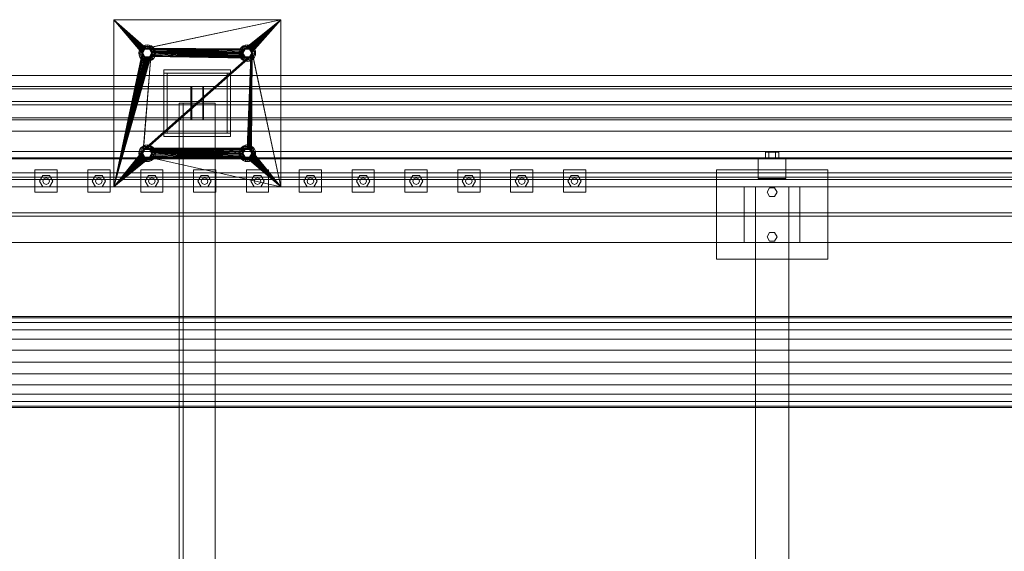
# Model space of a CAD drawing. Header units: millimetres. Extents: x -4738 to 65662, y -68080 to 6847.
# Tile 496 of 656: x 11556 to 13326, y -18055 to -17100. Entities that reach past the tile are written whole.
import ezdxf

# ---------------------------------------------------------------- set-up
doc = ezdxf.new("R2010")
doc.units = ezdxf.units.MM
doc.layers.add('superior_mezcladora', color=7, linetype='Continuous', lineweight=0)

msp = doc.modelspace()

# ---------------------------------------------------------------- linework, layer by layer
at = {"layer": 'superior_mezcladora'}
for p, q in [((11725.048, -17400), (11725.048, -17100)), ((11725.048, -17100), (11776.048, -17160)), ((11725.048, -17100), (11776.221, -17158.244)), ((11725.048, -17100), (11776.733, -17156.556)), ((11725.048, -17100), (11777.565, -17155)), ((11725.048, -17100), (11778.684, -17153.636)), ((11725.048, -17100), (11780.048, -17152.517)), ((11725.048, -17100), (11781.604, -17151.685)), ((11725.048, -17100), (11783.292, -17151.173)), ((11725.048, -17100), (12025.048, -17100)), ((12025.048, -17100), (11783.292, -17151.173)), ((12025.048, -17100), (11785.048, -17151)), ((12025.048, -17100), (11960.048, -17152.517)), ((12025.048, -17100), (11961.604, -17151.685)), ((12025.048, -17100), (11963.292, -17151.173)), ((12025.048, -17100), (11965.048, -17151)), ((12025.048, -17100), (11966.804, -17151.173)), ((12025.048, -17100), (11968.492, -17151.685)), ((12025.048, -17100), (11970.048, -17152.517)), ((12025.048, -17100), (11971.412, -17153.636)), ((12025.048, -17100), (11972.531, -17155)), ((12025.048, -17100), (11973.363, -17156.556)), ((12025.048, -17100), (11973.875, -17158.244)), ((12025.048, -17100), (12025.048, -17400)), ((11778.123, -17148.006), (11771.198, -17160)), ((11774.442, -17149.393), (11772.058, -17152.5)), ((11777.548, -17147.01), (11774.442, -17149.393)), ((11778.684, -17153.636), (11774.442, -17149.393)), ((11781.166, -17145.511), (11777.548, -17147.01)), ((11780.548, -17152.206), (11777.548, -17147.01)), ((11791.973, -17148.006), (11778.123, -17148.006)), ((11781.048, -17153.072), (11778.123, -17148.006)), ((11785.048, -17145), (11781.166, -17145.511)), ((11782.719, -17151.307), (11781.166, -17145.511)), ((11783.292, -17151.173), (11781.604, -17151.685)), ((11782.719, -17151.307), (11785.048, -17151)), ((11785.048, -17151), (11783.292, -17151.173)), ((11788.93, -17145.511), (11785.048, -17145)), ((11785.048, -17151), (11785.048, -17145)), ((11786.804, -17151.173), (11785.048, -17151)), ((11785.048, -17151), (11956.221, -17158.244)), ((11785.048, -17151), (11956.733, -17156.556)), ((11785.048, -17151), (11957.565, -17155)), ((11785.048, -17151), (11958.684, -17153.636)), ((11785.048, -17151), (11960.048, -17152.517)), ((11785.048, -17151), (11787.378, -17151.307)), ((11788.492, -17151.685), (11786.804, -17151.173)), ((11786.804, -17151.173), (11956.221, -17158.244)), ((11787.378, -17151.307), (11788.93, -17145.511)), ((11792.548, -17147.01), (11788.93, -17145.511)), ((11789.048, -17153.072), (11791.973, -17148.006)), ((11789.548, -17152.206), (11792.548, -17147.01)), ((11791.412, -17153.636), (11795.655, -17149.393)), ((11798.898, -17160), (11791.973, -17148.006)), ((11795.655, -17149.393), (11792.548, -17147.01)), ((11798.039, -17152.5), (11795.655, -17149.393)), ((11958.123, -17148.006), (11951.198, -17160)), ((11954.442, -17149.393), (11952.058, -17152.5)), ((11957.548, -17147.01), (11954.442, -17149.393)), ((11958.684, -17153.636), (11954.442, -17149.393)), ((11961.166, -17145.511), (11957.548, -17147.01)), ((11960.548, -17152.206), (11957.548, -17147.01)), ((11971.973, -17148.006), (11958.123, -17148.006)), ((11961.048, -17153.072), (11958.123, -17148.006)), ((11965.048, -17145), (11961.166, -17145.511)), ((11962.719, -17151.307), (11961.166, -17145.511)), ((11963.292, -17151.173), (11961.604, -17151.685)), ((11962.719, -17151.307), (11965.048, -17151)), ((11965.048, -17151), (11963.292, -17151.173)), ((11968.93, -17145.511), (11965.048, -17145)), ((11965.048, -17151), (11965.048, -17145)), ((11966.804, -17151.173), (11965.048, -17151)), ((11965.048, -17151), (11967.378, -17151.307)), ((11968.492, -17151.685), (11966.804, -17151.173)), ((11967.378, -17151.307), (11968.93, -17145.511)), ((11972.548, -17147.01), (11968.93, -17145.511)), ((11969.048, -17153.072), (11971.973, -17148.006)), ((11969.548, -17152.206), (11972.548, -17147.01)), ((11971.412, -17153.636), (11975.655, -17149.393)), ((11978.898, -17160), (11971.973, -17148.006)), ((11975.655, -17149.393), (11972.548, -17147.01)), ((11978.039, -17152.5), (11975.655, -17149.393)), ((11725.048, -17400), (11776.048, -17160)), ((11776.221, -17161.756), (11725.048, -17400)), ((11776.733, -17163.444), (11725.048, -17400)), ((11777.565, -17165), (11725.048, -17400)), ((11778.684, -17166.364), (11725.048, -17400)), ((11791.412, -17166.364), (11725.048, -17400)), ((11780.048, -17167.483), (11725.048, -17400)), ((11790.048, -17167.483), (11725.048, -17400)), ((11781.604, -17168.315), (11725.048, -17400)), ((11788.492, -17168.315), (11725.048, -17400)), ((11783.292, -17168.827), (11725.048, -17400)), ((11786.804, -17168.827), (11725.048, -17400)), ((11785.048, -17169), (11725.048, -17400)), ((11770.559, -17156.118), (11770.048, -17160)), ((11776.048, -17160), (11770.048, -17160)), ((11770.048, -17160), (11770.559, -17163.882)), ((11772.058, -17152.5), (11770.559, -17156.118)), ((11776.355, -17157.671), (11770.559, -17156.118)), ((11776.355, -17162.329), (11770.559, -17163.882)), ((11770.559, -17163.882), (11772.058, -17167.5)), ((11777.048, -17160), (11771.198, -17160)), ((11771.198, -17160), (11778.123, -17171.994)), ((11777.254, -17155.5), (11772.058, -17152.5)), ((11777.254, -17164.5), (11772.058, -17167.5)), ((11772.058, -17167.5), (11774.442, -17170.607)), ((11778.684, -17166.364), (11774.442, -17170.607)), ((11776.048, -17160), (11776.355, -17157.671)), ((11776.221, -17158.244), (11776.048, -17160)), ((11776.048, -17160), (11776.221, -17161.756)), ((11776.355, -17162.329), (11776.048, -17160)), ((11776.733, -17156.556), (11776.221, -17158.244)), ((11776.221, -17161.756), (11776.733, -17163.444)), ((11776.355, -17157.671), (11777.254, -17155.5)), ((11777.254, -17164.5), (11776.355, -17162.329)), ((11777.565, -17155), (11776.733, -17156.556)), ((11776.733, -17163.444), (11777.565, -17165)), ((11777.048, -17160), (11781.048, -17153.072)), ((11777.048, -17160), (11777.321, -17157.929)), ((11777.321, -17162.071), (11777.048, -17160)), ((11781.048, -17166.928), (11777.048, -17160)), ((11777.254, -17155.5), (11778.684, -17153.636)), ((11778.684, -17166.364), (11777.254, -17164.5)), ((11777.321, -17157.929), (11778.12, -17156)), ((11778.12, -17164), (11777.321, -17162.071)), ((11780.548, -17167.794), (11777.548, -17172.99)), ((11778.684, -17153.636), (11777.565, -17155)), ((11777.565, -17165), (11778.684, -17166.364)), ((11791.412, -17166.364), (11777.565, -17335)), ((11778.12, -17156), (11779.391, -17154.343)), ((11779.391, -17165.657), (11778.12, -17164)), ((11781.048, -17166.928), (11778.123, -17171.994)), ((11778.684, -17153.636), (11780.548, -17152.206)), ((11780.048, -17152.517), (11778.684, -17153.636)), ((11778.684, -17166.364), (11780.048, -17167.483)), ((11791.412, -17166.364), (11778.684, -17333.636)), ((11971.412, -17166.364), (11778.684, -17333.636)), ((11780.548, -17167.794), (11778.684, -17166.364)), ((11970.048, -17167.483), (11778.684, -17333.636)), ((11968.492, -17168.315), (11778.684, -17333.636)), ((11966.804, -17168.827), (11778.684, -17333.636)), ((11965.048, -17169), (11778.684, -17333.636)), ((11779.391, -17154.343), (11781.048, -17153.072)), ((11781.048, -17166.928), (11779.391, -17165.657)), ((11781.604, -17151.685), (11780.048, -17152.517)), ((11971.412, -17166.364), (11780.048, -17332.517)), ((11780.048, -17167.483), (11781.604, -17168.315)), ((11780.548, -17152.206), (11782.719, -17151.307)), ((11782.719, -17168.693), (11780.548, -17167.794)), ((11781.048, -17153.072), (11782.978, -17152.273)), ((11781.048, -17153.072), (11789.048, -17153.072)), ((11782.978, -17167.727), (11781.048, -17166.928)), ((11789.048, -17166.928), (11781.048, -17166.928)), ((11782.719, -17168.693), (11781.166, -17174.489)), ((11971.412, -17166.364), (11781.604, -17331.685)), ((11781.604, -17168.315), (11783.292, -17168.827)), ((11785.048, -17169), (11782.719, -17168.693)), ((11782.978, -17152.273), (11785.048, -17152)), ((11785.048, -17168), (11782.978, -17167.727)), ((11971.412, -17166.364), (11783.292, -17331.173)), ((11783.292, -17168.827), (11785.048, -17169)), ((11785.048, -17152), (11787.119, -17152.273)), ((11971.412, -17166.364), (11785.048, -17331)), ((11787.119, -17167.727), (11785.048, -17168)), ((11787.378, -17168.693), (11785.048, -17169)), ((11785.048, -17169), (11786.804, -17168.827)), ((11785.048, -17169), (11785.048, -17175)), ((11786.804, -17168.827), (11788.492, -17168.315)), ((11787.119, -17152.273), (11789.048, -17153.072)), ((11789.048, -17166.928), (11787.119, -17167.727)), ((11787.378, -17151.307), (11789.548, -17152.206)), ((11789.548, -17167.794), (11787.378, -17168.693)), ((11787.378, -17168.693), (11788.93, -17174.489)), ((11790.048, -17152.517), (11788.492, -17151.685)), ((11788.492, -17151.685), (11956.221, -17158.244)), ((11788.492, -17168.315), (11790.048, -17167.483)), ((11789.048, -17153.072), (11790.705, -17154.343)), ((11789.048, -17153.072), (11793.048, -17160)), ((11793.048, -17160), (11789.048, -17166.928)), ((11790.705, -17165.657), (11789.048, -17166.928)), ((11789.048, -17166.928), (11791.973, -17171.994)), ((11789.548, -17152.206), (11791.412, -17153.636)), ((11791.412, -17166.364), (11789.548, -17167.794)), ((11789.548, -17167.794), (11792.548, -17172.99)), ((11791.412, -17153.636), (11790.048, -17152.517)), ((11790.048, -17152.517), (11956.221, -17158.244)), ((11790.048, -17167.483), (11791.412, -17166.364)), ((11790.705, -17154.343), (11791.976, -17156)), ((11791.976, -17164), (11790.705, -17165.657)), ((11792.531, -17155), (11791.412, -17153.636)), ((11791.412, -17153.636), (11956.221, -17158.244)), ((11791.412, -17153.636), (11792.842, -17155.5)), ((11792.842, -17164.5), (11791.412, -17166.364)), ((11791.412, -17166.364), (11792.531, -17165)), ((11965.048, -17169), (11791.412, -17166.364)), ((11791.412, -17166.364), (11795.655, -17170.607)), ((11791.973, -17171.994), (11798.898, -17160)), ((11791.976, -17156), (11792.776, -17157.929)), ((11792.776, -17162.071), (11791.976, -17164)), ((11793.363, -17156.556), (11792.531, -17155)), ((11792.531, -17155), (11956.221, -17158.244)), ((11792.531, -17165), (11793.363, -17163.444)), ((11965.048, -17169), (11792.531, -17165)), ((11792.776, -17157.929), (11793.048, -17160)), ((11793.048, -17160), (11792.776, -17162.071)), ((11792.842, -17155.5), (11798.039, -17152.5)), ((11792.842, -17155.5), (11793.741, -17157.671)), ((11793.741, -17162.329), (11792.842, -17164.5)), ((11792.842, -17164.5), (11798.039, -17167.5)), ((11798.898, -17160), (11793.048, -17160)), ((11793.875, -17158.244), (11793.363, -17156.556)), ((11793.363, -17156.556), (11956.221, -17158.244)), ((11793.363, -17163.444), (11793.875, -17161.756)), ((11965.048, -17169), (11793.363, -17163.444)), ((11793.741, -17157.671), (11799.537, -17156.118)), ((11793.741, -17157.671), (11794.048, -17160)), ((11794.048, -17160), (11793.741, -17162.329)), ((11793.741, -17162.329), (11799.537, -17163.882)), ((11794.048, -17160), (11793.875, -17158.244)), ((11793.875, -17158.244), (11956.221, -17158.244)), ((11793.875, -17161.756), (11794.048, -17160)), ((11965.048, -17169), (11793.875, -17161.756)), ((11794.048, -17160), (11956.221, -17158.244)), ((11956.048, -17160), (11794.048, -17160)), ((11956.221, -17161.756), (11794.048, -17160)), ((11956.733, -17163.444), (11794.048, -17160)), ((11957.565, -17165), (11794.048, -17160)), ((11958.684, -17166.364), (11794.048, -17160)), ((11960.048, -17167.483), (11794.048, -17160)), ((11961.604, -17168.315), (11794.048, -17160)), ((11963.292, -17168.827), (11794.048, -17160)), ((11965.048, -17169), (11794.048, -17160)), ((11800.048, -17160), (11794.048, -17160)), ((11795.655, -17170.607), (11798.039, -17167.5)), ((11799.537, -17156.118), (11798.039, -17152.5)), ((11798.039, -17167.5), (11799.537, -17163.882)), ((11800.048, -17160), (11799.537, -17156.118)), ((11799.537, -17163.882), (11800.048, -17160)), ((11950.559, -17156.118), (11950.048, -17160)), ((11956.048, -17160), (11950.048, -17160)), ((11950.048, -17160), (11950.559, -17163.882)), ((11952.058, -17152.5), (11950.559, -17156.118)), ((11956.355, -17157.671), (11950.559, -17156.118)), ((11956.355, -17162.329), (11950.559, -17163.882)), ((11950.559, -17163.882), (11952.058, -17167.5)), ((11957.048, -17160), (11951.198, -17160)), ((11951.198, -17160), (11958.123, -17171.994)), ((11957.254, -17155.5), (11952.058, -17152.5)), ((11957.254, -17164.5), (11952.058, -17167.5)), ((11952.058, -17167.5), (11954.442, -17170.607)), ((11958.684, -17166.364), (11954.442, -17170.607)), ((11956.048, -17160), (11956.355, -17157.671)), ((11956.221, -17158.244), (11956.048, -17160)), ((11956.048, -17160), (11956.221, -17161.756)), ((11956.355, -17162.329), (11956.048, -17160)), ((11956.733, -17156.556), (11956.221, -17158.244)), ((11956.221, -17161.756), (11956.733, -17163.444)), ((11956.355, -17157.671), (11957.254, -17155.5)), ((11957.254, -17164.5), (11956.355, -17162.329)), ((11957.565, -17155), (11956.733, -17156.556)), ((11956.733, -17163.444), (11957.565, -17165)), ((11957.048, -17160), (11961.048, -17153.072)), ((11957.048, -17160), (11957.321, -17157.929)), ((11957.321, -17162.071), (11957.048, -17160)), ((11961.048, -17166.928), (11957.048, -17160)), ((11957.254, -17155.5), (11958.684, -17153.636)), ((11958.684, -17166.364), (11957.254, -17164.5)), ((11957.321, -17157.929), (11958.12, -17156)), ((11958.12, -17164), (11957.321, -17162.071)), ((11960.548, -17167.794), (11957.548, -17172.99)), ((11958.684, -17153.636), (11957.565, -17155)), ((11957.565, -17165), (11958.684, -17166.364)), ((11958.12, -17156), (11959.391, -17154.343)), ((11959.391, -17165.657), (11958.12, -17164)), ((11961.048, -17166.928), (11958.123, -17171.994)), ((11958.684, -17153.636), (11960.548, -17152.206)), ((11960.048, -17152.517), (11958.684, -17153.636)), ((11958.684, -17166.364), (11960.048, -17167.483)), ((11960.548, -17167.794), (11958.684, -17166.364)), ((11959.391, -17154.343), (11961.048, -17153.072)), ((11961.048, -17166.928), (11959.391, -17165.657)), ((11961.604, -17151.685), (11960.048, -17152.517)), ((11960.048, -17167.483), (11961.604, -17168.315)), ((11960.548, -17152.206), (11962.719, -17151.307)), ((11962.719, -17168.693), (11960.548, -17167.794)), ((11961.048, -17153.072), (11962.978, -17152.273)), ((11961.048, -17153.072), (11969.048, -17153.072)), ((11962.978, -17167.727), (11961.048, -17166.928)), ((11969.048, -17166.928), (11961.048, -17166.928)), ((11962.719, -17168.693), (11961.166, -17174.489)), ((11961.604, -17168.315), (11963.292, -17168.827)), ((11965.048, -17169), (11962.719, -17168.693)), ((11962.978, -17152.273), (11965.048, -17152)), ((11965.048, -17168), (11962.978, -17167.727)), ((11963.292, -17168.827), (11965.048, -17169)), ((11965.048, -17152), (11967.119, -17152.273)), ((11974.048, -17160), (11965.048, -17331)), ((11973.875, -17161.756), (11965.048, -17331)), ((11973.363, -17163.444), (11965.048, -17331)), ((11972.531, -17165), (11965.048, -17331)), ((11971.412, -17166.364), (11965.048, -17331)), ((11967.119, -17167.727), (11965.048, -17168)), ((11967.378, -17168.693), (11965.048, -17169)), ((11965.048, -17169), (11966.804, -17168.827)), ((11965.048, -17169), (11965.048, -17175)), ((11974.048, -17160), (11966.804, -17331.173)), ((11966.804, -17168.827), (11968.492, -17168.315)), ((11967.119, -17152.273), (11969.048, -17153.072)), ((11969.048, -17166.928), (11967.119, -17167.727)), ((11967.378, -17151.307), (11969.548, -17152.206)), ((11969.548, -17167.794), (11967.378, -17168.693)), ((11967.378, -17168.693), (11968.93, -17174.489)), ((11970.048, -17152.517), (11968.492, -17151.685)), ((11968.492, -17331.685), (11974.048, -17160)), ((11968.492, -17168.315), (11970.048, -17167.483)), ((11969.048, -17153.072), (11970.705, -17154.343)), ((11969.048, -17153.072), (11973.048, -17160)), ((11973.048, -17160), (11969.048, -17166.928)), ((11970.705, -17165.657), (11969.048, -17166.928)), ((11969.048, -17166.928), (11971.973, -17171.994)), ((11969.548, -17152.206), (11971.412, -17153.636)), ((11971.412, -17166.364), (11969.548, -17167.794)), ((11969.548, -17167.794), (11972.548, -17172.99)), ((11971.412, -17153.636), (11970.048, -17152.517)), ((11970.048, -17332.517), (11974.048, -17160)), ((11970.048, -17167.483), (11971.412, -17166.364)), ((11970.705, -17154.343), (11971.976, -17156)), ((11971.976, -17164), (11970.705, -17165.657)), ((11972.531, -17155), (11971.412, -17153.636)), ((11971.412, -17153.636), (11972.842, -17155.5)), ((11971.412, -17333.636), (11974.048, -17160)), ((11972.842, -17164.5), (11971.412, -17166.364)), ((11971.412, -17166.364), (11972.531, -17165)), ((11971.412, -17166.364), (11975.655, -17170.607)), ((11971.973, -17171.994), (11978.898, -17160)), ((11971.976, -17156), (11972.776, -17157.929)), ((11972.776, -17162.071), (11971.976, -17164)), ((11973.363, -17156.556), (11972.531, -17155)), ((11972.531, -17335), (11974.048, -17160)), ((11972.531, -17165), (11973.363, -17163.444)), ((11972.776, -17157.929), (11973.048, -17160)), ((11973.048, -17160), (11972.776, -17162.071)), ((11972.842, -17155.5), (11978.039, -17152.5)), ((11972.842, -17155.5), (11973.741, -17157.671)), ((11973.741, -17162.329), (11972.842, -17164.5)), ((11972.842, -17164.5), (11978.039, -17167.5)), ((11978.898, -17160), (11973.048, -17160)), ((11973.875, -17158.244), (11973.363, -17156.556)), ((11973.363, -17163.444), (11973.875, -17161.756)), ((11973.741, -17157.671), (11979.537, -17156.118)), ((11973.741, -17157.671), (11974.048, -17160)), ((11974.048, -17160), (11973.741, -17162.329)), ((11973.741, -17162.329), (11979.537, -17163.882)), ((12025.048, -17400), (11973.875, -17158.244)), ((11974.048, -17160), (11973.875, -17158.244)), ((11973.875, -17161.756), (11974.048, -17160)), ((12025.048, -17400), (11974.048, -17160)), ((11980.048, -17160), (11974.048, -17160)), ((11975.655, -17170.607), (11978.039, -17167.5)), ((11979.537, -17156.118), (11978.039, -17152.5)), ((11978.039, -17167.5), (11979.537, -17163.882)), ((11980.048, -17160), (11979.537, -17156.118)), ((11979.537, -17163.882), (11980.048, -17160)), ((11774.442, -17170.607), (11777.548, -17172.99)), ((11777.548, -17172.99), (11781.166, -17174.489)), ((11778.123, -17171.994), (11791.973, -17171.994)), ((11781.166, -17174.489), (11785.048, -17175)), ((11785.048, -17175), (11788.93, -17174.489)), ((11788.93, -17174.489), (11792.548, -17172.99)), ((11792.548, -17172.99), (11795.655, -17170.607)), ((11954.442, -17170.607), (11957.548, -17172.99)), ((11957.548, -17172.99), (11961.166, -17174.489)), ((11958.123, -17171.994), (11971.973, -17171.994)), ((11961.166, -17174.489), (11965.048, -17175)), ((11965.048, -17175), (11968.93, -17174.489)), ((11968.93, -17174.489), (11972.548, -17172.99)), ((11972.548, -17172.99), (11975.655, -17170.607)), ((9808.381, -17200), (16008.381, -17200)), ((11815.048, -17196), (11815.048, -17190)), ((11815.048, -17190), (11935.048, -17190)), ((11935.048, -17196), (11815.048, -17196)), ((11815.048, -17304), (11815.048, -17196)), ((11815.048, -17196), (11821.048, -17196)), ((11821.048, -17196), (11821.048, -17304)), ((11929.048, -17304), (11929.048, -17196)), ((11929.048, -17196), (11935.048, -17196)), ((11935.048, -17190), (11935.048, -17196)), ((11935.048, -17196), (11935.048, -17304)), ((11863.637, -17220), (9796.97, -17220)), ((9798.492, -17220), (11865.158, -17220)), ((11884.938, -17220), (9818.271, -17220)), ((9819.793, -17220), (11886.459, -17220)), ((11863.637, -17280), (11863.637, -17220)), ((11863.637, -17220), (11865.158, -17220)), ((13930.304, -17220), (11863.637, -17220)), ((11865.158, -17220), (11865.158, -17280)), ((11865.158, -17224), (11865.158, -17220)), ((11865.158, -17220), (11884.938, -17220)), ((11865.158, -17220), (13931.825, -17220)), ((11884.938, -17280), (11884.938, -17220)), ((11884.938, -17220), (11886.459, -17220)), ((11884.938, -17220), (11884.938, -17224)), ((13951.605, -17220), (11884.938, -17220)), ((11886.459, -17220), (11886.459, -17280)), ((11886.459, -17220), (13953.126, -17220)), ((9798.492, -17224), (11865.158, -17224)), ((11884.938, -17224), (9818.271, -17224)), ((11884.938, -17224), (11865.158, -17224)), ((11865.158, -17224), (13931.825, -17224)), ((13951.605, -17224), (11884.938, -17224)), ((9808.381, -17247.2), (16008.381, -17247.2)), ((16008.381, -17252.8), (9808.381, -17252.8)), ((11907.548, -17250), (11842.548, -17250)), ((11842.548, -17250), (11842.548, -18750)), ((11850.048, -17250), (11842.548, -17250)), ((11850.048, -18750), (11850.048, -17250)), ((11907.548, -18750), (11907.548, -17250)), ((9796.97, -17280), (11863.637, -17280)), ((11865.158, -17276), (9798.492, -17276)), ((11865.158, -17280), (9798.492, -17280)), ((9818.271, -17276), (11884.938, -17276)), ((9818.271, -17280), (11884.938, -17280)), ((11886.459, -17280), (9819.793, -17280)), ((11865.158, -17280), (11863.637, -17280)), ((11863.637, -17280), (13930.304, -17280)), ((11865.158, -17280), (11865.158, -17276)), ((11865.158, -17276), (11884.938, -17276)), ((13931.825, -17276), (11865.158, -17276)), ((11884.938, -17280), (11865.158, -17280)), ((13931.825, -17280), (11865.158, -17280)), ((11884.938, -17276), (11884.938, -17280)), ((11884.938, -17276), (13951.605, -17276)), ((11886.459, -17280), (11884.938, -17280)), ((11884.938, -17280), (13951.605, -17280)), ((13953.126, -17280), (11886.459, -17280)), ((16008.381, -17300), (9808.381, -17300)), ((11815.048, -17310), (11815.048, -17304)), ((11815.048, -17304), (11935.048, -17304)), ((11821.048, -17304), (11815.048, -17304)), ((11935.048, -17310), (11815.048, -17310)), ((11935.048, -17304), (11929.048, -17304)), ((11935.048, -17304), (11935.048, -17310)), ((11778.123, -17328.006), (11771.198, -17340)), ((11777.548, -17327.01), (11774.442, -17329.393)), ((11781.166, -17325.511), (11777.548, -17327.01)), ((11780.548, -17332.206), (11777.548, -17327.01)), ((11791.973, -17328.006), (11778.123, -17328.006)), ((11781.048, -17333.072), (11778.123, -17328.006)), ((11785.048, -17325), (11781.166, -17325.511)), ((11782.719, -17331.307), (11781.166, -17325.511)), ((11788.93, -17325.511), (11785.048, -17325)), ((11785.048, -17331), (11785.048, -17325)), ((11787.378, -17331.307), (11788.93, -17325.511)), ((11792.548, -17327.01), (11788.93, -17325.511)), ((11789.048, -17333.072), (11791.973, -17328.006)), ((11789.548, -17332.206), (11792.548, -17327.01)), ((11798.898, -17340), (11791.973, -17328.006)), ((11795.655, -17329.393), (11792.548, -17327.01)), ((11958.123, -17328.006), (11951.198, -17340)), ((11957.548, -17327.01), (11954.442, -17329.393)), ((11961.166, -17325.511), (11957.548, -17327.01)), ((11960.548, -17332.206), (11957.548, -17327.01)), ((11971.973, -17328.006), (11958.123, -17328.006)), ((11961.048, -17333.072), (11958.123, -17328.006)), ((11965.048, -17325), (11961.166, -17325.511)), ((11962.719, -17331.307), (11961.166, -17325.511)), ((11968.93, -17325.511), (11965.048, -17325)), ((11965.048, -17331), (11965.048, -17325)), ((11967.378, -17331.307), (11968.93, -17325.511)), ((11972.548, -17327.01), (11968.93, -17325.511)), ((11969.048, -17333.072), (11971.973, -17328.006)), ((11969.548, -17332.206), (11972.548, -17327.01)), ((11978.898, -17340), (11971.973, -17328.006)), ((11975.655, -17329.393), (11972.548, -17327.01)), ((9808.381, -17337), (16008.381, -17337)), ((11725.048, -17400), (11777.565, -17335)), ((11725.048, -17400), (11776.733, -17336.556)), ((11725.048, -17400), (11776.221, -17338.244)), ((11776.048, -17340), (11725.048, -17400)), ((11776.221, -17341.756), (11725.048, -17400)), ((11776.733, -17343.444), (11725.048, -17400)), ((11777.565, -17345), (11725.048, -17400)), ((11770.559, -17336.118), (11770.048, -17340)), ((11776.048, -17340), (11770.048, -17340)), ((11770.048, -17340), (11770.559, -17343.882)), ((11772.058, -17332.5), (11770.559, -17336.118)), ((11776.355, -17337.671), (11770.559, -17336.118)), ((11776.355, -17342.329), (11770.559, -17343.882)), ((11770.559, -17343.882), (11772.058, -17347.5)), ((11777.048, -17340), (11771.198, -17340)), ((11771.198, -17340), (11778.123, -17351.994)), ((11774.442, -17329.393), (11772.058, -17332.5)), ((11777.254, -17335.5), (11772.058, -17332.5)), ((11777.254, -17344.5), (11772.058, -17347.5)), ((11778.684, -17333.636), (11774.442, -17329.393)), ((11776.048, -17340), (11776.355, -17337.671)), ((11776.221, -17338.244), (11776.048, -17340)), ((11776.048, -17340), (11776.221, -17341.756)), ((11776.355, -17342.329), (11776.048, -17340)), ((11776.733, -17336.556), (11776.221, -17338.244)), ((11776.221, -17341.756), (11776.733, -17343.444)), ((11776.355, -17337.671), (11777.254, -17335.5)), ((11777.254, -17344.5), (11776.355, -17342.329)), ((11777.565, -17335), (11776.733, -17336.556)), ((11776.733, -17343.444), (11777.565, -17345)), ((11777.048, -17340), (11781.048, -17333.072)), ((11777.048, -17340), (11777.321, -17337.929)), ((11777.321, -17342.071), (11777.048, -17340)), ((11781.048, -17346.928), (11777.048, -17340)), ((11777.254, -17335.5), (11778.684, -17333.636)), ((11778.684, -17346.364), (11777.254, -17344.5)), ((11777.321, -17337.929), (11778.12, -17336)), ((11778.12, -17344), (11777.321, -17342.071)), ((11778.684, -17333.636), (11777.565, -17335)), ((11777.565, -17345), (11778.684, -17346.364)), ((11778.12, -17336), (11779.391, -17334.343)), ((11779.391, -17345.657), (11778.12, -17344)), ((11778.684, -17333.636), (11780.548, -17332.206)), ((11780.048, -17332.517), (11778.684, -17333.636)), ((11779.391, -17334.343), (11781.048, -17333.072)), ((11781.048, -17346.928), (11779.391, -17345.657)), ((11781.604, -17331.685), (11780.048, -17332.517)), ((11780.548, -17332.206), (11782.719, -17331.307)), ((11781.048, -17333.072), (11782.978, -17332.273)), ((11781.048, -17333.072), (11789.048, -17333.072)), ((11783.292, -17331.173), (11781.604, -17331.685)), ((11782.719, -17331.307), (11785.048, -17331)), ((11782.978, -17332.273), (11785.048, -17332)), ((11785.048, -17331), (11783.292, -17331.173)), ((11786.804, -17331.173), (11785.048, -17331)), ((11785.048, -17331), (11956.048, -17340)), ((11785.048, -17331), (11956.221, -17338.244)), ((11785.048, -17331), (11956.733, -17336.556)), ((11785.048, -17331), (11957.565, -17335)), ((11785.048, -17331), (11958.684, -17333.636)), ((11785.048, -17331), (11960.048, -17332.517)), ((11785.048, -17331), (11961.604, -17331.685)), ((11785.048, -17331), (11963.292, -17331.173)), ((11785.048, -17331), (11965.048, -17331)), ((11785.048, -17331), (11787.378, -17331.307)), ((11785.048, -17332), (11787.119, -17332.273)), ((11788.492, -17331.685), (11786.804, -17331.173)), ((11786.804, -17331.173), (11956.048, -17340)), ((11787.119, -17332.273), (11789.048, -17333.072)), ((11787.378, -17331.307), (11789.548, -17332.206)), ((11790.048, -17332.517), (11788.492, -17331.685)), ((11788.492, -17331.685), (11956.048, -17340)), ((11789.048, -17333.072), (11790.705, -17334.343)), ((11789.048, -17333.072), (11793.048, -17340)), ((11793.048, -17340), (11789.048, -17346.928)), ((11790.705, -17345.657), (11789.048, -17346.928)), ((11789.548, -17332.206), (11791.412, -17333.636)), ((11791.412, -17333.636), (11790.048, -17332.517)), ((11790.048, -17332.517), (11956.048, -17340)), ((11790.705, -17334.343), (11791.976, -17336)), ((11791.976, -17344), (11790.705, -17345.657)), ((11791.412, -17333.636), (11795.655, -17329.393)), ((11792.531, -17335), (11791.412, -17333.636)), ((11791.412, -17333.636), (11956.048, -17340)), ((11791.412, -17333.636), (11792.842, -17335.5)), ((11792.842, -17344.5), (11791.412, -17346.364)), ((11791.412, -17346.364), (11792.531, -17345)), ((11791.973, -17351.994), (11798.898, -17340)), ((11791.976, -17336), (11792.776, -17337.929)), ((11792.776, -17342.071), (11791.976, -17344)), ((11793.363, -17336.556), (11792.531, -17335)), ((11792.531, -17335), (11956.048, -17340)), ((11792.531, -17345), (11793.363, -17343.444)), ((11965.048, -17349), (11792.531, -17345)), ((11792.776, -17337.929), (11793.048, -17340)), ((11793.048, -17340), (11792.776, -17342.071)), ((11792.842, -17335.5), (11798.039, -17332.5)), ((11792.842, -17335.5), (11793.741, -17337.671)), ((11793.741, -17342.329), (11792.842, -17344.5)), ((11792.842, -17344.5), (11798.039, -17347.5)), ((11798.898, -17340), (11793.048, -17340)), ((11793.875, -17338.244), (11793.363, -17336.556)), ((11793.363, -17336.556), (11956.048, -17340)), ((11793.363, -17343.444), (11793.875, -17341.756)), ((11965.048, -17349), (11793.363, -17343.444)), ((11793.741, -17337.671), (11799.537, -17336.118)), ((11793.741, -17337.671), (11794.048, -17340)), ((11794.048, -17340), (11793.741, -17342.329)), ((11793.741, -17342.329), (11799.537, -17343.882)), ((11794.048, -17340), (11793.875, -17338.244)), ((11793.875, -17338.244), (11956.048, -17340)), ((11793.875, -17341.756), (11794.048, -17340)), ((11965.048, -17349), (11793.875, -17341.756)), ((11956.048, -17340), (11794.048, -17340)), ((11956.221, -17341.756), (11794.048, -17340)), ((11956.733, -17343.444), (11794.048, -17340)), ((11957.565, -17345), (11794.048, -17340)), ((11958.684, -17346.364), (11794.048, -17340)), ((11960.048, -17347.483), (11794.048, -17340)), ((11961.604, -17348.315), (11794.048, -17340)), ((11963.292, -17348.827), (11794.048, -17340)), ((11965.048, -17349), (11794.048, -17340)), ((11800.048, -17340), (11794.048, -17340)), ((11798.039, -17332.5), (11795.655, -17329.393)), ((11799.537, -17336.118), (11798.039, -17332.5)), ((11798.039, -17347.5), (11799.537, -17343.882)), ((11800.048, -17340), (11799.537, -17336.118)), ((11799.537, -17343.882), (11800.048, -17340)), ((11950.559, -17336.118), (11950.048, -17340)), ((11956.048, -17340), (11950.048, -17340)), ((11950.048, -17340), (11950.559, -17343.882)), ((11952.058, -17332.5), (11950.559, -17336.118)), ((11956.355, -17337.671), (11950.559, -17336.118)), ((11956.355, -17342.329), (11950.559, -17343.882)), ((11950.559, -17343.882), (11952.058, -17347.5)), ((11957.048, -17340), (11951.198, -17340)), ((11951.198, -17340), (11958.123, -17351.994)), ((11954.442, -17329.393), (11952.058, -17332.5)), ((11957.254, -17335.5), (11952.058, -17332.5)), ((11957.254, -17344.5), (11952.058, -17347.5)), ((11958.684, -17333.636), (11954.442, -17329.393)), ((11956.048, -17340), (11956.355, -17337.671)), ((11956.221, -17338.244), (11956.048, -17340)), ((11956.048, -17340), (11956.221, -17341.756)), ((11956.355, -17342.329), (11956.048, -17340)), ((11956.733, -17336.556), (11956.221, -17338.244)), ((11956.221, -17341.756), (11956.733, -17343.444)), ((11956.355, -17337.671), (11957.254, -17335.5)), ((11957.254, -17344.5), (11956.355, -17342.329)), ((11957.565, -17335), (11956.733, -17336.556)), ((11956.733, -17343.444), (11957.565, -17345)), ((11957.048, -17340), (11961.048, -17333.072)), ((11957.048, -17340), (11957.321, -17337.929)), ((11957.321, -17342.071), (11957.048, -17340)), ((11961.048, -17346.928), (11957.048, -17340)), ((11957.254, -17335.5), (11958.684, -17333.636)), ((11958.684, -17346.364), (11957.254, -17344.5)), ((11957.321, -17337.929), (11958.12, -17336)), ((11958.12, -17344), (11957.321, -17342.071)), ((11958.684, -17333.636), (11957.565, -17335)), ((11957.565, -17345), (11958.684, -17346.364)), ((11958.12, -17336), (11959.391, -17334.343)), ((11959.391, -17345.657), (11958.12, -17344)), ((11958.684, -17333.636), (11960.548, -17332.206)), ((11960.048, -17332.517), (11958.684, -17333.636)), ((11959.391, -17334.343), (11961.048, -17333.072)), ((11961.048, -17346.928), (11959.391, -17345.657)), ((11961.604, -17331.685), (11960.048, -17332.517)), ((11960.548, -17332.206), (11962.719, -17331.307)), ((11961.048, -17333.072), (11962.978, -17332.273)), ((11961.048, -17333.072), (11969.048, -17333.072)), ((11963.292, -17331.173), (11961.604, -17331.685)), ((11962.719, -17331.307), (11965.048, -17331)), ((11962.978, -17332.273), (11965.048, -17332)), ((11965.048, -17331), (11963.292, -17331.173)), ((11966.804, -17331.173), (11965.048, -17331)), ((11965.048, -17331), (11967.378, -17331.307)), ((11965.048, -17332), (11967.119, -17332.273)), ((11968.492, -17331.685), (11966.804, -17331.173)), ((11967.119, -17332.273), (11969.048, -17333.072)), ((11967.378, -17331.307), (11969.548, -17332.206)), ((11970.048, -17332.517), (11968.492, -17331.685)), ((11969.048, -17333.072), (11970.705, -17334.343)), ((11969.048, -17333.072), (11973.048, -17340)), ((11973.048, -17340), (11969.048, -17346.928)), ((11970.705, -17345.657), (11969.048, -17346.928)), ((11969.548, -17332.206), (11971.412, -17333.636)), ((11971.412, -17333.636), (11970.048, -17332.517)), ((11970.705, -17334.343), (11971.976, -17336)), ((11971.976, -17344), (11970.705, -17345.657)), ((11971.412, -17333.636), (11975.655, -17329.393)), ((11972.531, -17335), (11971.412, -17333.636)), ((11971.412, -17333.636), (11972.842, -17335.5)), ((11972.842, -17344.5), (11971.412, -17346.364)), ((11971.412, -17346.364), (11972.531, -17345)), ((11971.973, -17351.994), (11978.898, -17340)), ((11971.976, -17336), (11972.776, -17337.929)), ((11972.776, -17342.071), (11971.976, -17344)), ((11973.363, -17336.556), (11972.531, -17335)), ((11972.531, -17335), (12025.048, -17400)), ((11972.531, -17345), (11973.363, -17343.444)), ((11972.531, -17345), (12025.048, -17400)), ((11972.776, -17337.929), (11973.048, -17340)), ((11973.048, -17340), (11972.776, -17342.071)), ((11972.842, -17335.5), (11978.039, -17332.5)), ((11972.842, -17335.5), (11973.741, -17337.671)), ((11973.741, -17342.329), (11972.842, -17344.5)), ((11972.842, -17344.5), (11978.039, -17347.5)), ((11978.898, -17340), (11973.048, -17340)), ((11973.875, -17338.244), (11973.363, -17336.556)), ((11973.363, -17336.556), (12025.048, -17400)), ((11973.363, -17343.444), (11973.875, -17341.756)), ((11973.363, -17343.444), (12025.048, -17400)), ((11973.741, -17337.671), (11979.537, -17336.118)), ((11973.741, -17337.671), (11974.048, -17340)), ((11974.048, -17340), (11973.741, -17342.329)), ((11973.741, -17342.329), (11979.537, -17343.882)), ((11974.048, -17340), (11973.875, -17338.244)), ((11973.875, -17338.244), (12025.048, -17400)), ((11973.875, -17341.756), (11974.048, -17340)), ((11973.875, -17341.756), (12025.048, -17400)), ((11974.048, -17340), (12025.048, -17400)), ((11980.048, -17340), (11974.048, -17340)), ((11978.039, -17332.5), (11975.655, -17329.393)), ((11979.537, -17336.118), (11978.039, -17332.5)), ((11978.039, -17347.5), (11979.537, -17343.882)), ((11980.048, -17340), (11979.537, -17336.118)), ((11979.537, -17343.882), (11980.048, -17340)), ((12902.381, -17338), (12896.381, -17338)), ((12896.381, -17350), (12896.381, -17338)), ((12914.381, -17338), (12902.381, -17338)), ((12902.381, -17350), (12902.381, -17338)), ((12920.381, -17338), (12914.381, -17338)), ((12914.381, -17350), (12914.381, -17338)), ((12920.381, -17338), (12920.381, -17350)), ((9808.381, -17348), (16008.381, -17348)), ((9808.381, -17350), (16008.381, -17350)), ((11778.684, -17346.364), (11725.048, -17400)), ((11780.048, -17347.483), (11725.048, -17400)), ((11790.048, -17347.483), (11725.048, -17400)), ((11781.604, -17348.315), (11725.048, -17400)), ((11788.492, -17348.315), (11725.048, -17400)), ((11783.292, -17348.827), (11725.048, -17400)), ((11786.804, -17348.827), (11725.048, -17400)), ((11785.048, -17349), (11725.048, -17400)), ((11772.058, -17347.5), (11774.442, -17350.607)), ((11778.684, -17346.364), (11774.442, -17350.607)), ((11774.442, -17350.607), (11777.548, -17352.99)), ((11780.548, -17347.794), (11777.548, -17352.99)), ((11777.548, -17352.99), (11781.166, -17354.489)), ((11781.048, -17346.928), (11778.123, -17351.994)), ((11778.123, -17351.994), (11791.973, -17351.994)), ((11778.684, -17346.364), (11780.048, -17347.483)), ((11780.548, -17347.794), (11778.684, -17346.364)), ((11780.048, -17347.483), (11781.604, -17348.315)), ((11782.719, -17348.693), (11780.548, -17347.794)), ((11782.978, -17347.727), (11781.048, -17346.928)), ((11789.048, -17346.928), (11781.048, -17346.928)), ((11782.719, -17348.693), (11781.166, -17354.489)), ((11781.166, -17354.489), (11785.048, -17355)), ((11781.604, -17348.315), (11783.292, -17348.827)), ((11785.048, -17349), (11782.719, -17348.693)), ((11785.048, -17348), (11782.978, -17347.727)), ((11783.292, -17348.827), (11785.048, -17349)), ((11787.119, -17347.727), (11785.048, -17348)), ((11787.378, -17348.693), (11785.048, -17349)), ((11785.048, -17349), (11786.804, -17348.827)), ((11785.048, -17349), (11785.048, -17355)), ((11785.048, -17355), (11788.93, -17354.489)), ((11786.804, -17348.827), (11788.492, -17348.315)), ((11789.048, -17346.928), (11787.119, -17347.727)), ((11789.548, -17347.794), (11787.378, -17348.693)), ((11787.378, -17348.693), (11788.93, -17354.489)), ((11788.492, -17348.315), (11790.048, -17347.483)), ((11788.93, -17354.489), (11792.548, -17352.99)), ((11789.048, -17346.928), (11791.973, -17351.994)), ((11791.412, -17346.364), (11789.548, -17347.794)), ((11789.548, -17347.794), (11792.548, -17352.99)), ((11790.048, -17347.483), (11791.412, -17346.364)), ((11790.048, -17347.483), (12025.048, -17400)), ((11965.048, -17349), (11790.048, -17347.483)), ((11965.048, -17349), (11791.412, -17346.364)), ((11791.412, -17346.364), (11795.655, -17350.607)), ((11792.548, -17352.99), (11795.655, -17350.607)), ((11795.655, -17350.607), (11798.039, -17347.5)), ((11952.058, -17347.5), (11954.442, -17350.607)), ((11958.684, -17346.364), (11954.442, -17350.607)), ((11954.442, -17350.607), (11957.548, -17352.99)), ((11960.548, -17347.794), (11957.548, -17352.99)), ((11957.548, -17352.99), (11961.166, -17354.489)), ((11961.048, -17346.928), (11958.123, -17351.994)), ((11958.123, -17351.994), (11971.973, -17351.994)), ((11958.684, -17346.364), (11960.048, -17347.483)), ((11960.548, -17347.794), (11958.684, -17346.364)), ((11960.048, -17347.483), (11961.604, -17348.315)), ((11962.719, -17348.693), (11960.548, -17347.794)), ((11962.978, -17347.727), (11961.048, -17346.928)), ((11969.048, -17346.928), (11961.048, -17346.928)), ((11962.719, -17348.693), (11961.166, -17354.489)), ((11961.166, -17354.489), (11965.048, -17355)), ((11961.604, -17348.315), (11963.292, -17348.827)), ((11965.048, -17349), (11962.719, -17348.693)), ((11965.048, -17348), (11962.978, -17347.727)), ((11963.292, -17348.827), (11965.048, -17349)), ((11967.119, -17347.727), (11965.048, -17348)), ((11967.378, -17348.693), (11965.048, -17349)), ((11965.048, -17349), (11966.804, -17348.827)), ((11965.048, -17349), (12025.048, -17400)), ((11965.048, -17349), (11965.048, -17355)), ((11965.048, -17355), (11968.93, -17354.489)), ((11966.804, -17348.827), (11968.492, -17348.315)), ((11966.804, -17348.827), (12025.048, -17400)), ((11969.048, -17346.928), (11967.119, -17347.727)), ((11969.548, -17347.794), (11967.378, -17348.693)), ((11967.378, -17348.693), (11968.93, -17354.489)), ((11968.492, -17348.315), (11970.048, -17347.483)), ((11968.492, -17348.315), (12025.048, -17400)), ((11968.93, -17354.489), (11972.548, -17352.99)), ((11969.048, -17346.928), (11971.973, -17351.994)), ((11971.412, -17346.364), (11969.548, -17347.794)), ((11969.548, -17347.794), (11972.548, -17352.99)), ((11970.048, -17347.483), (11971.412, -17346.364)), ((11970.048, -17347.483), (12025.048, -17400)), ((11971.412, -17346.364), (12025.048, -17400)), ((11971.412, -17346.364), (11975.655, -17350.607)), ((11972.548, -17352.99), (11975.655, -17350.607)), ((11975.655, -17350.607), (11978.039, -17347.5)), ((12883.381, -17385), (12883.381, -17350)), ((12883.381, -17350), (12933.381, -17350)), ((12902.381, -17350), (12896.381, -17350)), ((12914.381, -17350), (12902.381, -17350)), ((12914.381, -17350), (12920.381, -17350)), ((12933.381, -17350), (12933.381, -17385)), ((16008.381, -17375), (9808.381, -17375)), ((9833.381, -17375), (15408.381, -17375)), ((11583.381, -17410), (11583.381, -17370)), ((11583.381, -17370), (11623.381, -17370)), ((11591.381, -17390), (11597.381, -17379.608)), ((11597.381, -17379.608), (11609.381, -17379.608)), ((11609.381, -17379.608), (11615.381, -17390)), ((11623.381, -17370), (11623.381, -17410)), ((11678.381, -17410), (11678.381, -17370)), ((11678.381, -17370), (11718.381, -17370)), ((11686.381, -17390), (11692.381, -17379.608)), ((11692.381, -17379.608), (11704.381, -17379.608)), ((11704.381, -17379.608), (11710.381, -17390)), ((11718.381, -17370), (11718.381, -17410)), ((11773.381, -17410), (11773.381, -17370)), ((11773.381, -17370), (11813.381, -17370)), ((11781.381, -17390), (11787.381, -17379.608)), ((11787.381, -17379.608), (11799.381, -17379.608)), ((11799.381, -17379.608), (11805.381, -17390)), ((11813.381, -17370), (11813.381, -17410)), ((11868.381, -17410), (11868.381, -17370)), ((11868.381, -17370), (11908.381, -17370)), ((11876.381, -17390), (11882.381, -17379.608)), ((11882.381, -17379.608), (11894.381, -17379.608)), ((11894.381, -17379.608), (11900.381, -17390)), ((11908.381, -17370), (11908.381, -17410)), ((11963.381, -17410), (11963.381, -17370)), ((11963.381, -17370), (12003.381, -17370)), ((11971.381, -17390), (11977.381, -17379.608)), ((11977.381, -17379.608), (11989.381, -17379.608)), ((11989.381, -17379.608), (11995.381, -17390)), ((12003.381, -17370), (12003.381, -17410)), ((12058.381, -17410), (12058.381, -17370)), ((12058.381, -17370), (12098.381, -17370)), ((12066.381, -17390), (12072.381, -17379.608)), ((12072.381, -17379.608), (12084.381, -17379.608)), ((12084.381, -17379.608), (12090.381, -17390)), ((12098.381, -17370), (12098.381, -17410)), ((12153.381, -17410), (12153.381, -17370)), ((12153.381, -17370), (12193.381, -17370)), ((12161.381, -17390), (12167.381, -17379.608)), ((12167.381, -17379.608), (12179.381, -17379.608)), ((12179.381, -17379.608), (12185.381, -17390)), ((12193.381, -17370), (12193.381, -17410)), ((12248.381, -17410), (12248.381, -17370)), ((12248.381, -17370), (12288.381, -17370)), ((12256.381, -17390), (12262.381, -17379.608)), ((12262.381, -17379.608), (12274.381, -17379.608)), ((12274.381, -17379.608), (12280.381, -17390)), ((12288.381, -17370), (12288.381, -17410)), ((12343.381, -17410), (12343.381, -17370)), ((12343.381, -17370), (12383.381, -17370)), ((12351.381, -17390), (12357.381, -17379.608)), ((12357.381, -17379.608), (12369.381, -17379.608)), ((12369.381, -17379.608), (12375.381, -17390)), ((12383.381, -17370), (12383.381, -17410)), ((12438.381, -17410), (12438.381, -17370)), ((12438.381, -17370), (12478.381, -17370)), ((12446.381, -17390), (12452.381, -17379.608)), ((12452.381, -17379.608), (12464.381, -17379.608)), ((12464.381, -17379.608), (12470.381, -17390)), ((12478.381, -17370), (12478.381, -17410)), ((12533.381, -17410), (12533.381, -17370)), ((12533.381, -17370), (12573.381, -17370)), ((12541.381, -17390), (12547.381, -17379.608)), ((12547.381, -17379.608), (12559.381, -17379.608)), ((12559.381, -17379.608), (12565.381, -17390)), ((12573.381, -17370), (12573.381, -17410)), ((12808.381, -17530), (12808.381, -17370)), ((12808.381, -17370), (13008.381, -17370)), ((13008.381, -17370), (13008.381, -17530)), ((16008.381, -17383), (9808.381, -17383)), ((16008.381, -17387), (9808.381, -17387)), ((11597.381, -17400.392), (11591.381, -17390)), ((11597.381, -17390), (11599.139, -17385.757)), ((11599.139, -17394.243), (11597.381, -17390)), ((11599.139, -17385.757), (11603.381, -17384)), ((11603.381, -17396), (11599.139, -17394.243)), ((11603.381, -17384), (11607.624, -17385.757)), ((11607.624, -17394.243), (11603.381, -17396)), ((11607.624, -17385.757), (11609.381, -17390)), ((11609.381, -17390), (11607.624, -17394.243)), ((11615.381, -17390), (11609.381, -17400.392)), ((11692.381, -17400.392), (11686.381, -17390)), ((11692.381, -17390), (11694.139, -17385.757)), ((11694.139, -17394.243), (11692.381, -17390)), ((11694.139, -17385.757), (11698.381, -17384)), ((11698.381, -17396), (11694.139, -17394.243)), ((11698.381, -17384), (11702.624, -17385.757)), ((11702.624, -17394.243), (11698.381, -17396)), ((11702.624, -17385.757), (11704.381, -17390)), ((11704.381, -17390), (11702.624, -17394.243)), ((11710.381, -17390), (11704.381, -17400.392)), ((11787.381, -17400.392), (11781.381, -17390)), ((11787.381, -17390), (11789.139, -17385.757)), ((11789.139, -17394.243), (11787.381, -17390)), ((11789.139, -17385.757), (11793.381, -17384)), ((11793.381, -17396), (11789.139, -17394.243)), ((11793.381, -17384), (11797.624, -17385.757)), ((11797.624, -17394.243), (11793.381, -17396)), ((11797.624, -17385.757), (11799.381, -17390)), ((11799.381, -17390), (11797.624, -17394.243)), ((11805.381, -17390), (11799.381, -17400.392)), ((11882.381, -17400.392), (11876.381, -17390)), ((11882.381, -17390), (11884.139, -17385.757)), ((11884.139, -17394.243), (11882.381, -17390)), ((11884.139, -17385.757), (11888.381, -17384)), ((11888.381, -17396), (11884.139, -17394.243)), ((11888.381, -17384), (11892.624, -17385.757)), ((11892.624, -17394.243), (11888.381, -17396)), ((11892.624, -17385.757), (11894.381, -17390)), ((11894.381, -17390), (11892.624, -17394.243)), ((11900.381, -17390), (11894.381, -17400.392)), ((11977.381, -17400.392), (11971.381, -17390)), ((11977.381, -17390), (11979.139, -17385.757)), ((11979.139, -17394.243), (11977.381, -17390)), ((11979.139, -17385.757), (11983.381, -17384)), ((11983.381, -17396), (11979.139, -17394.243)), ((11983.381, -17384), (11987.624, -17385.757)), ((11987.624, -17394.243), (11983.381, -17396)), ((11987.624, -17385.757), (11989.381, -17390)), ((11989.381, -17390), (11987.624, -17394.243)), ((11995.381, -17390), (11989.381, -17400.392)), ((12072.381, -17400.392), (12066.381, -17390)), ((12072.381, -17390), (12074.139, -17385.757)), ((12074.139, -17394.243), (12072.381, -17390)), ((12074.139, -17385.757), (12078.381, -17384)), ((12078.381, -17396), (12074.139, -17394.243)), ((12078.381, -17384), (12082.624, -17385.757)), ((12082.624, -17394.243), (12078.381, -17396)), ((12082.624, -17385.757), (12084.381, -17390)), ((12084.381, -17390), (12082.624, -17394.243)), ((12090.381, -17390), (12084.381, -17400.392)), ((12167.381, -17400.392), (12161.381, -17390)), ((12167.381, -17390), (12169.139, -17385.757)), ((12169.139, -17394.243), (12167.381, -17390)), ((12169.139, -17385.757), (12173.381, -17384)), ((12173.381, -17396), (12169.139, -17394.243)), ((12173.381, -17384), (12177.624, -17385.757)), ((12177.624, -17394.243), (12173.381, -17396)), ((12177.624, -17385.757), (12179.381, -17390)), ((12179.381, -17390), (12177.624, -17394.243)), ((12185.381, -17390), (12179.381, -17400.392)), ((12262.381, -17400.392), (12256.381, -17390)), ((12262.381, -17390), (12264.139, -17385.757)), ((12264.139, -17394.243), (12262.381, -17390)), ((12264.139, -17385.757), (12268.381, -17384)), ((12268.381, -17396), (12264.139, -17394.243)), ((12268.381, -17384), (12272.624, -17385.757)), ((12272.624, -17394.243), (12268.381, -17396)), ((12272.624, -17385.757), (12274.381, -17390)), ((12274.381, -17390), (12272.624, -17394.243)), ((12280.381, -17390), (12274.381, -17400.392)), ((12357.381, -17400.392), (12351.381, -17390)), ((12357.381, -17390), (12359.139, -17385.757)), ((12359.139, -17394.243), (12357.381, -17390)), ((12359.139, -17385.757), (12363.381, -17384)), ((12363.381, -17396), (12359.139, -17394.243)), ((12363.381, -17384), (12367.624, -17385.757)), ((12367.624, -17394.243), (12363.381, -17396)), ((12367.624, -17385.757), (12369.381, -17390)), ((12369.381, -17390), (12367.624, -17394.243)), ((12375.381, -17390), (12369.381, -17400.392)), ((12452.381, -17400.392), (12446.381, -17390)), ((12452.381, -17390), (12454.139, -17385.757)), ((12454.139, -17394.243), (12452.381, -17390)), ((12454.139, -17385.757), (12458.381, -17384)), ((12458.381, -17396), (12454.139, -17394.243)), ((12458.381, -17384), (12462.624, -17385.757)), ((12462.624, -17394.243), (12458.381, -17396)), ((12462.624, -17385.757), (12464.381, -17390)), ((12464.381, -17390), (12462.624, -17394.243)), ((12470.381, -17390), (12464.381, -17400.392)), ((12547.381, -17400.392), (12541.381, -17390)), ((12547.381, -17390), (12549.139, -17385.757)), ((12549.139, -17394.243), (12547.381, -17390)), ((12549.139, -17385.757), (12553.381, -17384)), ((12553.381, -17396), (12549.139, -17394.243)), ((12553.381, -17384), (12557.624, -17385.757)), ((12557.624, -17394.243), (12553.381, -17396)), ((12557.624, -17385.757), (12559.381, -17390)), ((12559.381, -17390), (12557.624, -17394.243)), ((12565.381, -17390), (12559.381, -17400.392)), ((12933.381, -17385), (12883.381, -17385)), ((9733.381, -17400), (16053.381, -17400)), ((11623.381, -17410), (11583.381, -17410)), ((11609.381, -17400.392), (11597.381, -17400.392)), ((11718.381, -17410), (11678.381, -17410)), ((11704.381, -17400.392), (11692.381, -17400.392)), ((12025.048, -17400), (11725.048, -17400)), ((11813.381, -17410), (11773.381, -17410)), ((11799.381, -17400.392), (11787.381, -17400.392)), ((11908.381, -17410), (11868.381, -17410)), ((11894.381, -17400.392), (11882.381, -17400.392)), ((12003.381, -17410), (11963.381, -17410)), ((11989.381, -17400.392), (11977.381, -17400.392)), ((12098.381, -17410), (12058.381, -17410)), ((12084.381, -17400.392), (12072.381, -17400.392)), ((12193.381, -17410), (12153.381, -17410)), ((12179.381, -17400.392), (12167.381, -17400.392)), ((12288.381, -17410), (12248.381, -17410)), ((12274.381, -17400.392), (12262.381, -17400.392)), ((12383.381, -17410), (12343.381, -17410)), ((12369.381, -17400.392), (12357.381, -17400.392)), ((12478.381, -17410), (12438.381, -17410)), ((12464.381, -17400.392), (12452.381, -17400.392)), ((12573.381, -17410), (12533.381, -17410)), ((12559.381, -17400.392), (12547.381, -17400.392)), ((12858.381, -17500), (12858.381, -17400)), ((12858.381, -17400), (12958.381, -17400)), ((12878.381, -18600), (12878.381, -17400)), ((12878.381, -17400), (12938.381, -17400)), ((12899.381, -17410), (12903.881, -17402.206)), ((12903.881, -17417.794), (12899.381, -17410)), ((12903.881, -17402.206), (12912.881, -17402.206)), ((12912.881, -17402.206), (12917.381, -17410)), ((12917.381, -17410), (12912.881, -17417.794)), ((12938.381, -17400), (12938.381, -18600)), ((12958.381, -17400), (12958.381, -17500)), ((12912.881, -17417.794), (12903.881, -17417.794)), ((9733.381, -17447.2), (16053.381, -17447.2)), ((16053.381, -17452.8), (9733.381, -17452.8)), ((12899.381, -17490), (12903.881, -17482.206)), ((12903.881, -17482.206), (12912.881, -17482.206)), ((12912.881, -17482.206), (12917.381, -17490)), ((16053.381, -17500), (9733.381, -17500)), ((12958.381, -17500), (12858.381, -17500)), ((12903.881, -17497.794), (12899.381, -17490)), ((12912.881, -17497.794), (12903.881, -17497.794)), ((12917.381, -17490), (12912.881, -17497.794)), ((13008.381, -17530), (12808.381, -17530)), ((16168.381, -17633), (9648.381, -17633)), ((9648.381, -17635.794), (16168.381, -17635.794)), ((9648.381, -17643.986), (16168.381, -17643.986)), ((9648.381, -17657.017), (16168.381, -17657.017)), ((9648.381, -17674), (16168.381, -17674)), ((9648.381, -17693.777), (16168.381, -17693.777)), ((9648.381, -17715), (16168.381, -17715)), ((9648.381, -17736.223), (16168.381, -17736.223)), ((9648.381, -17756), (16168.381, -17756)), ((9648.381, -17772.983), (16168.381, -17772.983)), ((9648.381, -17786.014), (16168.381, -17786.014)), ((9648.381, -17794.206), (16168.381, -17794.206)), ((9648.381, -17797), (16168.381, -17797))]:
    msp.add_line(p, q, dxfattribs=at)

doc.saveas('drawing.dxf')
